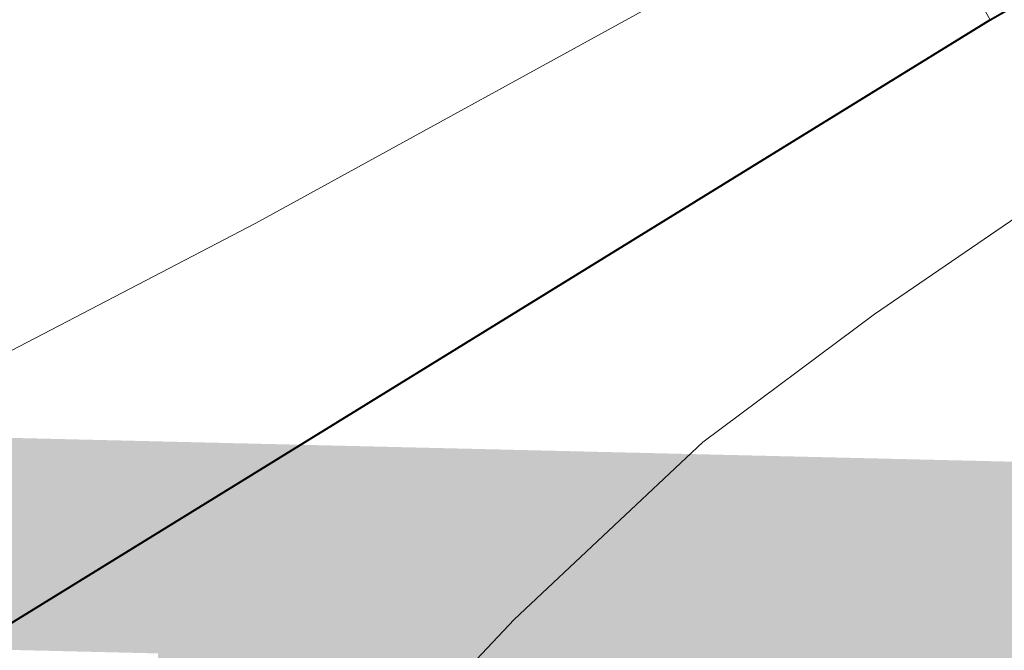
# Model space of a CAD drawing. Header units: feet. Extents: x 92 to 141.3, y -5 to 23.6.
# Tile 228 of 651: x 121.1001 to 121.1671, y 11.2809 to 11.3239. Entities that reach past the tile are written whole.
import ezdxf

# ---------------------------------------------------------------- set-up
doc = ezdxf.new("R2010")
doc.units = ezdxf.units.FT
doc.header["$MEASUREMENT"] = 0
doc.layers.add('CUY - Design$0$GM_X_Interchange_Ramps', color=1, linetype='Continuous', lineweight=13)
doc.layers.add('CUY - Design$0$GM_X_US_Route', color=1, linetype='Continuous', lineweight=40)
doc.layers.add('TX_X_20', color=7, linetype='Continuous')
doc.styles.add('CUY - Design$0$Styledgn030', font='dgn030.shx')

msp = doc.modelspace()

# ---------------------------------------------------------------- linework, layer by layer
at = {"layer": 'CUY - Design$0$GM_X_Interchange_Ramps', "flags": 128}
for points in [[(121.038303, 11.21903), (121.04275, 11.216965), (121.050471, 11.214609), (121.054608, 11.21388), (121.058543, 11.213732), (121.062086, 11.214528), (121.065521, 11.21606), (121.072945, 11.220528), (121.0797, 11.226035), (121.087421, 11.234026), (121.117622, 11.265894), (121.133766, 11.283056), (121.146595, 11.29511), (121.158271, 11.303823), (121.169251, 11.311348), (121.183424, 11.320209), (121.200829, 11.32928), (121.196982, 11.339842)], [(121.166147, 11.323853), (121.16039, 11.334024), (121.145286, 11.326027), (121.116192, 11.310032), (121.096343, 11.299686), (121.081334, 11.29212), (121.067627, 11.286519), (121.058495, 11.283522), (121.04956, 11.282503), (121.041063, 11.28251), (121.032748, 11.283374), (121.022726, 11.285709), (121.00526, 11.291661), (120.999854, 11.293537)]]:
    msp.add_lwpolyline(points, dxfattribs=at)
at = {"layer": 'CUY - Design$0$GM_X_US_Route', "flags": 128}
msp.add_lwpolyline([(120.714214, 11.040886), (120.889166, 11.15117), (120.905721, 11.16161), (121.027167, 11.23817), (121.166147, 11.323853), (121.178882, 11.331156), (121.196982, 11.339842), (121.222453, 11.347805), (121.250143, 11.352111), (121.285514, 11.351753), (121.315358, 11.346874), (121.344628, 11.335677), (121.373209, 11.320472), (121.394732, 11.30468), (121.415397, 11.284305)], dxfattribs=at)

# ---------------------------------------------------------------- texts
at = {"layer": 'TX_X_20', "style": 'CUY - Design$0$Styledgn030'}
msp.add_text('65TH', height=0.1157, rotation=88.63693, dxfattribs=at).set_placement((121.167936, 10.92796))

doc.saveas('drawing.dxf')
